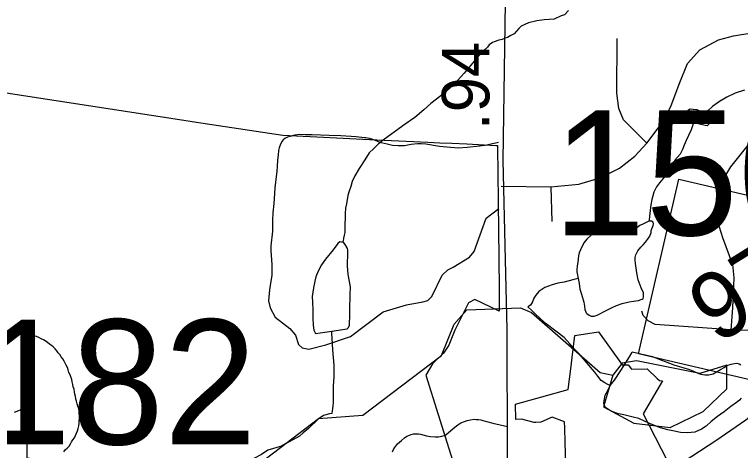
# Model space of a CAD drawing. Extents: x 2001466 to 31450019, y -30647475 to 847247.
# Drawn here: x 2175385 to 2179202, y 748395 to 750687 of the extents above; entities that cross this region are included whole.
import ezdxf

# ---------------------------------------------------------------- set-up
doc = ezdxf.new("R2010")
doc.units = 0
for name, color, linetype in [('Exist Boundary Political City Limit New', 7, 'Continuous'), ('Exist Hydrographic Creek Single Shore', 7, 'Continuous'), ('Exist Hydrographic Misc Water Feature', 7, 'Continuous'), ('Exist Road Non-System Type 51', 7, 'Continuous'), ('Exist Road Primary NC Attributed', 7, 'Continuous'), ('Exist Road Primary NC Shield CELL', 7, 'Continuous'), ('Exist Road Primary NC Shield Number Label', 7, 'Continuous'), ('Exist Road Secondary Mileage Hundredths English Label', 7, 'Continuous'), ('Exist Road Secondary Structure Standard Bridge Number Label', 7, 'Continuous'), ('Exist Road Secondary Type 51 Attributed', 7, 'Continuous'), ('Map Preparation Boundary City Limit Buffer Line', 7, 'Continuous')]:
    doc.layers.add(name, color=color, linetype=linetype)

msp = doc.modelspace()

# ---------------------------------------------------------------- linework, layer by layer
at = {"layer": 'Exist Boundary Political City Limit New'}
for points in [[(2175179.5, 750299.6), (2176128.5, 750154.3), (2176388, 750114.6), (2176796.5, 750052), (2176974.2, 750043.6), (2177250.8, 750030.6), (2177406, 750023.3), (2177483.2, 750019.6), (2177557.5, 750016.1), (2177621.5, 750013.1), (2177685, 750010.1), (2177763.5, 750006.4), (2177915.8, 749999.2), (2177925.2, 749998.8), (2177925.5, 749988.9), (2177927, 749849.5), (2177928.8, 749709.5), (2177928.8, 749699.5), (2177932.2, 749410.2), (2177932.5, 749374.2), (2177933.2, 749274.1)], [(2177933.2, 749274.1), (2177934, 749128.3), (2177805.8, 749188.3), (2177772.2, 749171.8), (2177700.2, 749026.9), (2177668.5, 748948.8), (2177641.2, 748905.8), (2177582.5, 748851.4), (2177547.8, 748791.8), (2177741.8, 748169.9)], [(2178286.5, 748271.7), (2178281, 748436.6), (2178278.5, 748513.6), (2178277.8, 748545.9), (2178211.5, 748570.8), (2178153.2, 748544.4), (2178125.5, 748541.7), (2178117, 748541.6), (2178050.2, 748560.5), (2178020.5, 748557.5), (2178020, 748637.9), (2178296.8, 748716.3), (2178310.2, 748824.4), (2178317.5, 748883.9), (2178331.8, 748999), (2178455.2, 749019.2), (2178580.2, 748845.4), (2178612.2, 748845.5), (2178629, 748823.1), (2178711, 748824.2), (2178764.8, 748773.9), (2178776, 748763.2), (2178792.5, 748760.6), (2178690.8, 748587.8), (2178817.2, 748343.1)]]:
    msp.add_lwpolyline(points, dxfattribs=at)
at = {"layer": 'Exist Hydrographic Creek Single Shore'}
msp.add_lwpolyline([(2175678.1, 748058), (2175544, 748139.5), (2175552, 748205), (2175602, 748262.9), (2175618, 748331.5), (2175451.1, 748354.6), (2175451.1, 748462.9), (2175483.1, 748563.9), (2175450, 748620.4), (2175383, 748595.5)], dxfattribs=at)
at = {"layer": 'Exist Hydrographic Misc Water Feature'}
for points in [[(2178297.6, 750707.6), (2178277.7, 750685.4), (2178259.9, 750679.6), (2178221.9, 750663.5), (2178170.1, 750659.1), (2178131.9, 750654.7), (2178087.8, 750642.7), (2178048.3, 750626.4), (2178036.4, 750614.4), (2178012.6, 750586), (2177994.3, 750576.1), (2177976.5, 750565.9), (2177964.4, 750562), (2177949, 750555.8), (2177930.8, 750551.7), (2177907, 750543.5), (2177898.6, 750539.5), (2177880.9, 750527.6), (2177871.3, 750515.3), (2177854.9, 750499.4), (2177844.8, 750487.2), (2177829.5, 750473.3), (2177811, 750452.9), (2177775.5, 750410.9), (2177749.9, 750378.7), (2177718.3, 750344.5), (2177672.4, 750298.3), (2177626.5, 750260.2), (2177574.6, 750219.8), (2177536.7, 750185.7), (2177489.3, 750145.5), (2177439.3, 750111.2), (2177329.8, 750032.4), (2177298.2, 750006.4), (2177272.1, 749980.3), (2177250.2, 749960.1), (2177226.6, 749923.9), (2177196.9, 749877.7), (2177174.7, 749839.6), (2177160.8, 749809.7), (2177153.2, 749783.7), (2177143.8, 749757.6), (2177137.4, 749735.4), (2177129.8, 749691.5), (2177126.1, 749669.3), (2177123.9, 749641.3), (2177124.1, 749619.4), (2177122.5, 749583.5), (2177122.5, 749565.6), (2177121, 749541.5), (2177118.6, 749527.3), (2177115.1, 749511.2), (2177113, 749497.3), (2177111, 749489.5)], [(2179223.6, 750289), (2179173.8, 750273), (2179129.9, 750252.4), (2179091.8, 750230.2), (2179054.5, 750204.2), (2179032.5, 750182), (2179018.6, 750169.9)], [(2178906.4, 750132.5), (2178910.5, 750151.3), (2178914.6, 750163.3), (2178916.5, 750171.5), (2178918.5, 750177.3), (2178928.5, 750185.5), (2178938.4, 750191.3), (2178954.2, 750189.7), (2178972.2, 750187.8), (2178982.7, 750181.8), (2179002.6, 750173.9), (2179018.6, 750169.9)], [(2179018.6, 750169.9), (2179032.5, 750164.1), (2179038.5, 750152.2), (2179040.7, 750132), (2179040.7, 750122.3), (2179038.9, 750114), (2179026.8, 750102.1), (2179016.9, 750104), (2178980.8, 750111.9), (2178955, 750117.8)], [(2178955, 750117.8), (2178943.1, 750081.5), (2178929.6, 750051.5), (2178917.1, 750025.4), (2178905.6, 749999.5), (2178897.6, 749977.2), (2178885.5, 749953.1), (2178871.7, 749937.3), (2178858, 749921.1), (2178852.1, 749902.9), (2178850, 749885), (2178848.6, 749879.2), (2178828.3, 749857.1), (2178808.2, 749841), (2178794.6, 749822.8), (2178776.8, 749802.8), (2178760.8, 749780.5), (2178747.1, 749752.5), (2178737, 749714.7), (2178731.5, 749686.3), (2178727.8, 749656.4), (2178723.7, 749626.6), (2178722.1, 749606.6), (2178721.9, 749600.5)], [(2178955, 750117.8), (2178922.8, 750125.5), (2178906.4, 750132.5)], [(2178721.9, 749600.5), (2178717.8, 749598.3), (2178703.8, 749592.3), (2178691.9, 749586.4), (2178673.9, 749578.2), (2178657.9, 749566), (2178651.7, 749560), (2178645.8, 749552), (2178624.3, 749550), (2178590, 749553.5), (2178570.3, 749555.7), (2178548, 749559.5), (2178524, 749563.5), (2178506.1, 749563.4), (2178484.2, 749559), (2178454.3, 749550.9), (2178430.3, 749538.8), (2178418.4, 749528.8), (2178394.8, 749506.8), (2178378.6, 749486.5), (2178360.8, 749450.7), (2178354.6, 749434.6), (2178351.1, 749418.5), (2178347.2, 749384.6), (2178345, 749376.4), (2178343.3, 749364.5), (2178341.3, 749346.5), (2178341.3, 749334.3), (2178345.6, 749316.3), (2178349.5, 749298.7)], [(2178349.5, 749298.7), (2178353.6, 749272.5), (2178357.9, 749242.6), (2178365.9, 749216.6), (2178378.2, 749174.7), (2178382.5, 749152.9), (2178384.5, 749136.8), (2178390.5, 749118.8), (2178394.6, 749115), (2178406.7, 749106.6), (2178416.9, 749101), (2178432.5, 749101.1), (2178448.9, 749107.1), (2178462.7, 749113.2), (2178482.6, 749123.2), (2178502.5, 749135.2), (2178528.3, 749147.5), (2178550.4, 749157.5), (2178580.6, 749167.6), (2178616.3, 749176), (2178640.5, 749180), (2178652.1, 749182.3), (2178666.1, 749184.2), (2178680, 749188.2), (2178686, 749190.6), (2178689.9, 749194.4), (2178692.1, 749200.6), (2178691.9, 749224.6), (2178679.6, 749250.4), (2178663.6, 749292.1), (2178657.5, 749328.3), (2178653.2, 749354.1), (2178651.1, 749378), (2178649.1, 749396.2), (2178648.9, 749409.9), (2178653, 749423.9), (2178662.6, 749444.4), (2178678.8, 749464.3), (2178690.5, 749476.3), (2178702.6, 749490.3), (2178714.3, 749504.3), (2178726.2, 749522.4), (2178732.3, 749540.6), (2178732.3, 749550.7), (2178739.9, 749568.6), (2178743.6, 749578.6), (2178745.8, 749586.8), (2178743.8, 749594.8), (2178733.7, 749600.4), (2178721.9, 749600.5)], [(2177111, 749489.5), (2177105, 749489.6), (2177095.2, 749491.5), (2177085.3, 749483.3), (2177061.3, 749449.1), (2177019.3, 749401.1), (2176999.8, 749370.8), (2176981.8, 749338.6), (2176969.9, 749308.8), (2176964.1, 749284.5), (2176956.6, 749250.8), (2176950.4, 749204.6), (2176951, 749174.5), (2176952.9, 749132.5), (2176953.3, 749088.6), (2176955.7, 749054.6), (2176959.6, 749026.8), (2176967.8, 749010.6), (2177053.8, 749023.1)], [(2177053.8, 749023.1), (2177133.7, 749033.8), (2177141.3, 749041.5), (2177145.6, 749053.9), (2177147.3, 749109.6), (2177147.3, 749135.6), (2177150.5, 749213.8), (2177152.4, 749255.7), (2177140.1, 749319.6), (2177135.4, 749365.7), (2177137.2, 749435.6), (2177137, 749449.5), (2177135, 749457.5), (2177123.1, 749477.5), (2177116.9, 749487.4), (2177111, 749489.5)], [(2178349.5, 749298.7), (2178320, 749292.1), (2178275.9, 749280.2), (2178241.6, 749273.9), (2178211.9, 749265.9), (2178174.2, 749251.3), (2178142, 749231.5), (2178126.2, 749211.1), (2178116.3, 749195.2), (2178108.3, 749177.3), (2178098.5, 749159.3), (2178084.8, 749150.9)], [(2175678.1, 748058), (2176192.9, 748250.8), (2176709.1, 748355.1), (2176983, 748562.7), (2177216, 748580.9), (2177631, 748893.9), (2177697, 749059.8), (2177763, 749133.9), (2178046, 749144.6), (2178104, 749120.4), (2178464.1, 748804.7), (2178531, 748790.2)], [(2178517, 748737.5), (2178504.9, 748741.3), (2178488.7, 748751.5), (2178470.3, 748763.6), (2178452.6, 748785.3), (2178436.4, 748807.2), (2178424.3, 748821.2), (2178376.1, 748876.8), (2178353.6, 748902.5), (2178325.5, 748930.7), (2178305.6, 748956.4), (2178275.3, 748988.2), (2178231.6, 749022), (2178180.7, 749061.7), (2178148.9, 749089.2), (2178120.8, 749115.3), (2178102.6, 749133.1), (2178084.8, 749150.9)], [(2175643.6, 748387.7), (2175653.3, 748399.6), (2175661.5, 748407.7), (2175671.5, 748417.5), (2175679.5, 748429.7), (2175685, 748439.8), (2175691.4, 748451.8), (2175699.4, 748461.6), (2175705.1, 748473.7), (2175711.1, 748485.8), (2175715.2, 748497.8), (2175719.3, 748509.7), (2175722.8, 748523.8), (2175724.8, 748536), (2175724.6, 748549.9), (2175726.5, 748563.8), (2175726.5, 748576), (2175724.6, 748590), (2175724.8, 748601.7), (2175722.6, 748613.8), (2175718, 748627.9), (2175714.6, 748639.8), (2175710.1, 748653.9), (2175707.8, 748665.6), (2175706, 748679.7), (2175701.8, 748691.6), (2175699.6, 748703.7), (2175697.7, 748717.8), (2175693.9, 748729.7), (2175692, 748741.8), (2175687.5, 748755.5), (2175685.7, 748767.5), (2175681.5, 748781.5), (2175677.2, 748793.5), (2175671.1, 748805.4), (2175667.6, 748819.3), (2175663.1, 748831.3), (2175656.9, 748843.2), (2175651, 748853.4), (2175645, 748865.3), (2175638.9, 748877.2), (2175630.9, 748887.3), (2175622.5, 748899.1), (2175614.9, 748909.2), (2175606.7, 748919), (2175598.7, 748929.1), (2175588.5, 748939.2), (2175578.6, 748946.7), (2175568.6, 748954.8), (2175558.3, 748962.8), (2175546.4, 748970.7), (2175536.4, 748976.6), (2175524.3, 748982.6), (2175512.6, 748988.4), (2175500.3, 748994.3), (2175488.2, 748998.5), (2175476.5, 749004.4), (2175464.4, 749008.3), (2175452.3, 749012.1), (2175438.6, 749016.2), (2175426.5, 749020), (2175414.4, 749023.9), (2175400, 749027.7), (2175387.9, 749031.9), (2175376, 749033.8)], [(2177053.8, 749023.1), (2177051.7, 749013.3), (2177054, 748983.3), (2177056.2, 748923.4), (2177064.6, 748843.4), (2177064.8, 748781.3), (2177061.3, 748735.2), (2177061.3, 748711.3), (2177059.7, 748683.6), (2177059.9, 748649.4), (2177057.9, 748627.4), (2177056, 748603.3), (2177054.2, 748589.4)], [(2178517, 748737.5), (2178540.8, 748765.5), (2178572.6, 748815.9), (2178598, 748854.2), (2178619.7, 748888.2), (2178631.6, 748908.3), (2178633.5, 748914.2), (2178739.7, 748888.8), (2178769.6, 748877), (2178851.9, 748845.4), (2178934.1, 748820.1), (2178956, 748812.3), (2178978.2, 748802), (2178994.2, 748796.3), (2179014.5, 748792.5), (2179036, 748792.5), (2179058.3, 748798.8), (2179097.7, 748820.9), (2179116, 748831.1), (2179130.1, 748841.1), (2179153.9, 748849.3), (2179171.5, 748853.1), (2179183.8, 748853.3), (2179195.9, 748851.4), (2179203.7, 748845.4)], [(2178531, 748790.2), (2178481.9, 748623.8), (2178641.1, 748538.6), (2178832, 748515), (2179007.1, 748600), (2179130.9, 748718.8), (2179130.1, 748843.5), (2178989, 748800.4), (2178656, 748866.3), (2178581, 748854.7), (2178531, 748790.2)], [(2179206.8, 748669.7), (2179197.2, 748659.4), (2179181, 748647.3), (2179151, 748625.4), (2179117.4, 748598.9), (2179081.5, 748573), (2179047.5, 748546.5), (2179021.6, 748522.4), (2178997.9, 748506.6), (2178961.8, 748492.1), (2178924.2, 748488.1), (2178886.3, 748489.8), (2178846.3, 748497.5), (2178820.1, 748503.4), (2178781.7, 748513.3), (2178742, 748529), (2178702, 748546.8), (2178667.5, 748562.6), (2178637.4, 748570.4), (2178589.6, 748582.1), (2178561.3, 748588), (2178531.6, 748597.7), (2178513.5, 748607.8), (2178493.4, 748621.4), (2178485, 748635.6), (2178483.4, 748645.2), (2178490.8, 748685.4), (2178506.6, 748713.5), (2178517, 748737.5)], [(2177054.2, 748589.4), (2177041.9, 748587.2), (2177009.9, 748579.1), (2176982.4, 748558.9), (2176930.5, 748510.7), (2176902.6, 748488.6), (2176882.7, 748470.6), (2176809.1, 748430.1), (2176788.8, 748417.8), (2176717.3, 748395.8), (2176683.2, 748373.3), (2176643.4, 748353), (2176611.3, 748339.2), (2176583.6, 748328.7), (2176543.8, 748316.5), (2176482.1, 748288.1), (2176419.9, 748269.9), (2176368.5, 748253.8), (2176304.1, 748237.2), (2176248.5, 748224.9), (2176212.2, 748226.7), (2176176.8, 748222.7), (2176136.6, 748210.5), (2176092.3, 748198.1)]]:
    msp.add_lwpolyline(points, dxfattribs=at)
at = {"layer": 'Exist Road Non-System Type 51'}
for points in [[(2178709.8, 750011.3), (2178791.4, 750116.9), (2178837, 750203.4), (2178880.2, 750321.1), (2178923.4, 750429.2), (2178988.2, 750501.2), (2179086.6, 750554.1), (2179165.9, 750575.7), (2179261.9, 750590.1), (2179355.5, 750590.1), (2179504.3, 750558.9)], [(2178709.8, 750011.3), (2178587.4, 750133.8), (2178563.4, 750193.8), (2178551.4, 750273.1), (2178553.8, 750561.3)], [(2179504.3, 750558.9), (2179456.3, 750309.1), (2179441.9, 750265.9), (2179410.7, 750213), (2179149.1, 749886.4), (2179108.2, 749816.7), (2179084.2, 749751.9), (2179077, 749675), (2179081.8, 749598.1), (2179108.2, 749514.6), (2179161.1, 749372.9), (2179168.3, 749303.2), (2179161.1, 749144.7), (2179151.5, 749029.4)], [(2177930.6, 750014.5), (2177859.9, 749999), (2177830, 749995), (2177765.8, 749987.1), (2177717.8, 749985.1), (2177657.9, 749989.1), (2177619.8, 749993.1), (2177547.8, 750005.2), (2177523.9, 750007.1), (2177503.9, 750007.1), (2177469.8, 750003.2), (2177435.7, 749997.3), (2177402.5, 749996.6), (2177371.7, 749999.2), (2177343.7, 750005.2), (2177313.6, 750013.2), (2177268.4, 750030.1), (2177251.1, 750035.5), (2177231.8, 750038.1), (2177224.6, 750038.2), (2177181.3, 750044.7), (2177101.6, 750049.9), (2177039.7, 750051.4), (2176949.6, 750055.4), (2176913.9, 750054.6), (2176883.6, 750055.6), (2176870.6, 750055.3), (2176858.1, 750053.3), (2176845.5, 750049.6), (2176840.6, 750048.1), (2176827.3, 750044.2), (2176820.5, 750041.7), (2176807, 750035.8), (2176797, 750028), (2176791.7, 750020.7), (2176784.2, 750006), (2176777.2, 749985.6), (2176774.6, 749978.4), (2176773.5, 749971.5), (2176770.4, 749947.1), (2176767.6, 749920.6), (2176765.5, 749887.6), (2176763.4, 749863.5), (2176759, 749819.8), (2176753.4, 749775.5), (2176751.4, 749745.5), (2176747.6, 749693.4), (2176743, 749645.3), (2176741.4, 749605.6), (2176741.4, 749547.6), (2176733.4, 749471.5), (2176733.3, 749445.6), (2176737.4, 749371.5), (2176737.6, 749315.5), (2176733.2, 749285.4), (2176725.2, 749239.3), (2176720, 749181.6), (2176729.4, 749144.2), (2176755.1, 749095.2), (2176832.1, 749036.8), (2176862.5, 749001.7), (2176878.8, 748952.7), (2176897.5, 748934), (2176932.5, 748927), (2177021.3, 748950.3), (2177152.1, 748994.7), (2177322.6, 749123.2), (2177446.4, 749160.6), (2177532.8, 749177), (2177558.4, 749184), (2177579.5, 749205), (2177633.2, 749317.1), (2177663.5, 749345.2), (2177691.6, 749359.2), (2177778, 749410.6), (2177801.3, 749441), (2177864.4, 749616.2), (2177932, 749666.4)], [(2178205.8, 749780.7), (2178352.2, 749795.1), (2178465, 749828.7), (2178565.8, 749879.2), (2178647.4, 749941.6), (2178709.8, 750011.3)], [(2177944.1, 749785.5), (2178205.8, 749780.7)], [(2178205.8, 749780.7), (2178210.6, 749598.1)], [(2179151.5, 749029.4), (2178753, 749058.2), (2178717, 749077.4), (2178690.6, 749103.9), (2178683.4, 749127.9)], [(2179151.5, 749029.4), (2179290.7, 749027), (2179345.9, 749036.6), (2179437.1, 749063), (2179506.7, 749099), (2179571.5, 749139.9)], [(2177373.3, 748387.8), (2177378.3, 748400.4), (2177383.3, 748409.5), (2177388.3, 748416.6), (2177393, 748422.9), (2177399.3, 748429.6), (2177419.7, 748448), (2177435.4, 748461.3), (2177447, 748470), (2177462.1, 748476.1), (2177471.1, 748479.3), (2177483, 748482.3), (2177491.8, 748482.7), (2177500.6, 748482.5), (2177508.8, 748482.2), (2177519, 748480.6), (2177552, 748471.7), (2177572.1, 748469.1), (2177597.1, 748467.4), (2177613.9, 748467.4), (2177631.1, 748469.5), (2177644, 748473.6), (2177653.1, 748477.8), (2177678.9, 748499.9), (2177699.5, 748517.9), (2177716.7, 748529.9), (2177732.7, 748539.8), (2177750.5, 748547.8), (2177765.4, 748552.9), (2177782.5, 748556.7), (2177802.3, 748558.9), (2177812.9, 748558.5), (2177824.7, 748557.5), (2177836.9, 748556), (2177848.4, 748553.4), (2177874.4, 748545.7), (2177900.7, 748537.9), (2177977.2, 748521.2)]]:
    msp.add_lwpolyline(points, dxfattribs=at)
at = {"layer": 'Exist Road Primary NC Attributed'}
msp.add_lwpolyline([(2177992.6, 747753.2), (2178191.4, 747896.6), (2178415.3, 748037), (2178591.1, 748139.6), (2178860.1, 748309.2), (2179073.5, 748447.4), (2179230.5, 748556.3), (2179482.7, 748753.2), (2179656.4, 748912.4), (2179890.7, 749169.9), (2180129.8, 749408.7), (2180486.1, 749791.9), (2180755.9, 750091)], dxfattribs=at)
at = {"layer": 'Exist Road Primary NC Shield CELL'}
msp.add_lwpolyline([(2178665.5, 748903.2), (2178878.7, 749820.6), (2179796.1, 749607.4), (2179582.9, 748690)], close=True, dxfattribs=at)
at = {"layer": 'Exist Road Secondary Type 51 Attributed'}
msp.add_lwpolyline([(2177992.6, 747753.2), (2177984.2, 748044.3), (2177977.9, 748368.9), (2177974.8, 749030.7), (2177968.5, 749323.9), (2177954.9, 749920.7), (2177966.4, 750750.1), (2177960.2, 751047.4), (2177971.7, 751770), (2177987.4, 752377.3), (2177992.8, 752657.4)], dxfattribs=at)
at = {"layer": 'Map Preparation Boundary City Limit Buffer Line'}
for points in [[(2175179.5, 750299.6), (2176128.5, 750154.3), (2176388, 750114.6), (2176796.5, 750052), (2176974.2, 750043.6), (2177250.8, 750030.6), (2177406, 750023.3), (2177483.2, 750019.6), (2177557.5, 750016.1), (2177621.5, 750013.1), (2177685, 750010.1), (2177763.5, 750006.4), (2177915.8, 749999.2), (2177925.2, 749998.8), (2177925.5, 749988.9), (2177927, 749849.5), (2177928.8, 749709.5), (2177928.8, 749699.5), (2177932.2, 749410.2), (2177932.5, 749374.2), (2177933.2, 749274.1)], [(2177933.2, 749274.1), (2177934, 749128.3), (2177805.8, 749188.3), (2177772.2, 749171.8), (2177700.2, 749026.9), (2177668.5, 748948.8), (2177641.2, 748905.8), (2177582.5, 748851.4), (2177547.8, 748791.8), (2177741.8, 748169.9)], [(2178286.5, 748271.7), (2178281, 748436.6), (2178278.5, 748513.6), (2178277.8, 748545.9), (2178211.5, 748570.8), (2178153.2, 748544.4), (2178125.5, 748541.7), (2178117, 748541.6), (2178050.2, 748560.5), (2178020.5, 748557.5), (2178020, 748637.9), (2178296.8, 748716.3), (2178310.2, 748824.4), (2178317.5, 748883.9), (2178331.8, 748999), (2178455.2, 749019.2), (2178580.2, 748845.4), (2178612.2, 748845.5), (2178629, 748823.1), (2178711, 748824.2), (2178764.8, 748773.9), (2178776, 748763.2), (2178792.5, 748760.6), (2178690.8, 748587.8), (2178817.2, 748343.1)]]:
    msp.add_lwpolyline(points, dxfattribs=at)

# ---------------------------------------------------------------- texts
at = {"layer": 'Exist Road Primary NC Shield Number Label'}
msp.add_text('97', height=350, rotation=31.918, dxfattribs=at).set_placement((2179078, 748948.7))
at = {"layer": 'Exist Road Secondary Mileage Hundredths English Label'}
msp.add_text('.94', height=250, rotation=89.9047, dxfattribs=at).set_placement((2177881.5, 750079.6))
at = {"layer": 'Exist Road Secondary Structure Standard Bridge Number Label'}
for s, p in [('150', (2178214.3, 749526.8)), ('182', (2175194.8, 748427.3))]:
    msp.add_text(s, height=656.17, dxfattribs=at).set_placement(p)

doc.saveas('drawing.dxf')
